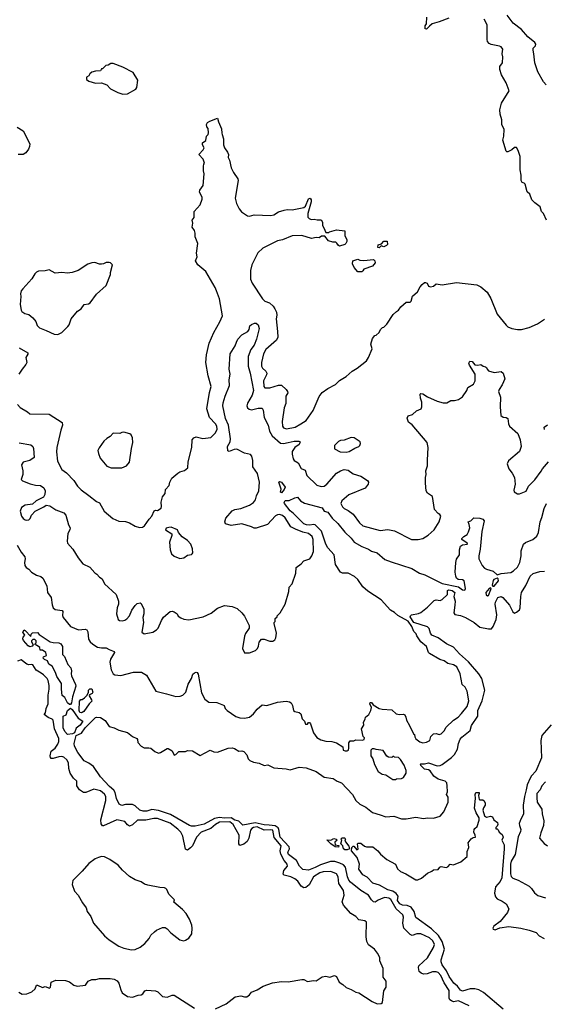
# Model space of a CAD drawing. Extents: x 2087054 to 2277909, y 548907 to 753496.
# Tile 272 of 444: x 2183690 to 2189112, y 655986 to 666170. Entities that reach past the tile are written whole.
import ezdxf

# ---------------------------------------------------------------- set-up
doc = ezdxf.new("R2010")
doc.units = 0

msp = doc.modelspace()

# ---------------------------------------------------------------- linework, layer by layer
at = {"layer": '0CON20XD'}
for points in [[(2189130, 665495), (2189105, 665526), (2189045, 665632), (2189013, 665725), (2189005, 665815), (2188995, 665855), (2188996, 665875), (2189020, 665900), (2189023, 665915), (2189015, 665935), (2188943, 665993), (2188877, 666067), (2188790, 666135), (2188727, 666215)], [(2188126, 666184), (2188025, 666147), (2187953, 666127), (2187927, 666103), (2187895, 666070), (2187882, 666075), (2187882, 666105), (2187893, 666127), (2187897, 666195)], [(2189136, 664096), (2189102, 664165), (2189082, 664185), (2189068, 664235), (2189014, 664274), (2188983, 664305), (2188962, 664365), (2188935, 664390), (2188915, 664468), (2188905, 664478), (2188882, 664485), (2188873, 664505), (2188873, 664563), (2188863, 664617), (2188862, 664755), (2188842, 664815), (2188825, 664847), (2188805, 664849), (2188777, 664823), (2188735, 664803), (2188725, 664802), (2188719, 664809), (2188683, 664925), (2188693, 664965), (2188697, 665035), (2188674, 665084), (2188672, 665135), (2188654, 665194), (2188652, 665238), (2188671, 665305), (2188748, 665435), (2188719, 665515), (2188668, 665598), (2188653, 665655), (2188652, 665685), (2188679, 665725), (2188684, 665785), (2188677, 665815), (2188682, 665865), (2188665, 665888), (2188650, 665895), (2188562, 665912), (2188541, 665925), (2188526, 665945), (2188520, 665965), (2188523, 666115), (2188490, 666175)], [(2184755, 665398), (2184805, 665403), (2184889, 665451), (2184902, 665468), (2184912, 665545), (2184863, 665623), (2184755, 665678), (2184656, 665716), (2184633, 665717), (2184605, 665700), (2184580, 665695), (2184545, 665660), (2184535, 665660), (2184525, 665640), (2184475, 665638), (2184434, 665626), (2184415, 665610), (2184405, 665590), (2184380, 665575), (2184382, 665552), (2184403, 665533), (2184475, 665512), (2184537, 665517), (2184590, 665495), (2184630, 665455), (2184706, 665416), (2184755, 665398)], [(2183669, 662189), (2183695, 662159), (2183772, 662115), (2183794, 662094), (2183995, 662091), (2184128, 662005), (2184134, 661975), (2184114, 661925), (2184073, 661745), (2184071, 661699), (2184080, 661605), (2184125, 661516), (2184173, 661483), (2184251, 661405), (2184289, 661345), (2184325, 661306), (2184405, 661249), (2184485, 661188), (2184515, 661172), (2184564, 661085), (2184652, 661012), (2184715, 660984), (2184785, 660978), (2184826, 660966), (2184885, 660931), (2184929, 660919), (2184960, 660920), (2184980, 660935), (2185028, 661005), (2185056, 661034), (2185081, 661089), (2185095, 661098), (2185115, 661092), (2185151, 661119), (2185156, 661135), (2185152, 661178), (2185166, 661234), (2185195, 661270), (2185198, 661312), (2185235, 661352), (2185241, 661385), (2185263, 661427), (2185325, 661481), (2185345, 661493), (2185395, 661508), (2185428, 661535), (2185432, 661595), (2185468, 661745), (2185474, 661825), (2185491, 661845), (2185515, 661856), (2185583, 661837), (2185665, 661847), (2185712, 661898), (2185731, 661935), (2185726, 661965), (2185715, 661988), (2185652, 662055), (2185624, 662145), (2185652, 662315), (2185670, 662375), (2185638, 662485), (2185614, 662625), (2185621, 662705), (2185648, 662825), (2185696, 662934), (2185760, 663045), (2185785, 663105), (2185754, 663284), (2185725, 663365), (2185711, 663401), (2185614, 663564), (2185530, 663635), (2185508, 663675), (2185523, 663717), (2185518, 663755), (2185532, 663855), (2185503, 663925), (2185503, 663963), (2185495, 663990), (2185474, 664024), (2185478, 664065), (2185473, 664095), (2185492, 664125), (2185493, 664185), (2185556, 664254), (2185577, 664315), (2185577, 664335), (2185547, 664385), (2185553, 664405), (2185587, 664455), (2185598, 664575), (2185590, 664605), (2185590, 664655), (2185593, 664677), (2185600, 664685), (2185586, 664726), (2185540, 664775), (2185586, 664824), (2185597, 664843), (2185580, 664875), (2185580, 664895), (2185615, 664920), (2185620, 664965), (2185637, 664983), (2185642, 664998), (2185638, 665045), (2185623, 665063), (2185622, 665085), (2185632, 665105), (2185655, 665120), (2185735, 665150), (2185743, 665113), (2185775, 665040), (2185778, 664995), (2185783, 664983), (2185796, 664936), (2185797, 664875), (2185807, 664845), (2185838, 664798), (2185847, 664775), (2185843, 664745), (2185860, 664715), (2185876, 664636), (2185900, 664590), (2185943, 664525), (2185949, 664505), (2185917, 664325), (2185929, 664269), (2185957, 664215), (2185982, 664182), (2186045, 664142), (2186065, 664138), (2186115, 664152), (2186285, 664143), (2186315, 664153), (2186365, 664183), (2186425, 664200), (2186455, 664207), (2186505, 664203), (2186625, 664228), (2186645, 664242), (2186674, 664316), (2186693, 664323), (2186701, 664305), (2186701, 664285), (2186668, 664165), (2186668, 664128), (2186682, 664112), (2186704, 664104), (2186735, 664108), (2186765, 664098), (2186805, 664100), (2186818, 664075), (2186818, 664045), (2186843, 663993), (2186855, 663970), (2186885, 663970), (2186893, 663977), (2186965, 663996), (2187050, 663985), (2187050, 663935), (2187072, 663895), (2187072, 663875), (2187062, 663855), (2187050, 663845), (2186995, 663828), (2186984, 663834), (2186969, 663859), (2186957, 663867), (2186925, 663868), (2186882, 663882), (2186842, 663932), (2186808, 663932), (2186786, 663914), (2186755, 663918), (2186705, 663907), (2186605, 663939), (2186505, 663934), (2186405, 663894), (2186355, 663881), (2186204, 663806), (2186151, 663759), (2186088, 663635), (2186076, 663575), (2186076, 663485), (2186092, 663445), (2186201, 663281), (2186225, 663259), (2186272, 663242), (2186310, 663205), (2186328, 663178), (2186344, 663144), (2186348, 663115), (2186340, 663075), (2186356, 662946), (2186357, 662885), (2186344, 662855), (2186235, 662758), (2186211, 662715), (2186189, 662625), (2186189, 662585), (2186198, 662565), (2186235, 662535), (2186244, 662515), (2186240, 662495), (2186211, 662435), (2186212, 662375), (2186225, 662362), (2186275, 662362), (2186365, 662389), (2186395, 662389), (2186444, 662345), (2186458, 662325), (2186460, 662310), (2186439, 662275), (2186441, 662199), (2186423, 662155), (2186403, 662015), (2186407, 661967), (2186417, 661947), (2186448, 661938), (2186537, 661955), (2186595, 661988), (2186651, 662025), (2186724, 662126), (2186785, 662272), (2186816, 662315), (2186875, 662356), (2186954, 662396), (2186995, 662438), (2187065, 662478), (2187125, 662533), (2187178, 662565), (2187275, 662642), (2187296, 662675), (2187332, 662765), (2187318, 662815), (2187337, 662873), (2187362, 662905), (2187375, 662908), (2187406, 662934), (2187420, 662965), (2187440, 662985), (2187455, 662990), (2187485, 663020), (2187551, 663119), (2187585, 663152), (2187606, 663164), (2187630, 663200), (2187685, 663248), (2187725, 663248), (2187735, 663258), (2187749, 663311), (2187802, 663355), (2187828, 663405), (2187848, 663432), (2187875, 663450), (2187885, 663452), (2187900, 663445), (2187914, 663414), (2187935, 663407), (2187965, 663412), (2187995, 663438), (2188055, 663428), (2188205, 663450), (2188415, 663429), (2188457, 663405), (2188520, 663350), (2188560, 663285), (2188626, 663125), (2188719, 663009), (2188734, 662994), (2188775, 662976), (2188834, 662966), (2188875, 662966), (2188955, 662986), (2189040, 663025), (2189115, 663071)], [(2183665, 665058), (2183725, 665021), (2183794, 664885), (2183792, 664858), (2183780, 664830), (2183755, 664792), (2183726, 664774), (2183675, 664774)], [(2187405, 663810), (2187390, 663815), (2187395, 663840), (2187428, 663852), (2187455, 663880), (2187488, 663878), (2187490, 663845), (2187480, 663835), (2187455, 663822), (2187425, 663830), (2187405, 663810)], [(2187225, 663562), (2187185, 663562), (2187148, 663605), (2187128, 663645), (2187134, 663676), (2187185, 663692), (2187204, 663684), (2187245, 663678), (2187345, 663688), (2187362, 663675), (2187363, 663655), (2187335, 663620), (2187245, 663590), (2187238, 663572), (2187225, 663562)], [(2184085, 662913), (2184125, 662933), (2184189, 662995), (2184202, 663015), (2184222, 663075), (2184286, 663154), (2184325, 663179), (2184356, 663224), (2184400, 663230), (2184418, 663242), (2184485, 663332), (2184585, 663420), (2184628, 663535), (2184628, 663555), (2184650, 663635), (2184630, 663655), (2184615, 663660), (2184585, 663658), (2184557, 663643), (2184535, 663640), (2184515, 663640), (2184465, 663657), (2184434, 663656), (2184395, 663640), (2184294, 663576), (2184234, 663556), (2184185, 663549), (2184125, 663556), (2184055, 663547), (2183995, 663583), (2183955, 663573), (2183885, 663570), (2183865, 663560), (2183845, 663540), (2183815, 663490), (2183724, 663386), (2183707, 663365), (2183699, 663335), (2183702, 663305), (2183694, 663225), (2183704, 663165), (2183711, 663151), (2183742, 663132), (2183785, 663119), (2183826, 663086), (2183857, 663047), (2183870, 663005), (2183895, 662981), (2183965, 662956), (2184045, 662917), (2184085, 662913)], [(2183685, 661794), (2183805, 661774), (2183826, 661756), (2183833, 661735), (2183838, 661642), (2183795, 661609), (2183726, 661594), (2183708, 661565), (2183721, 661505), (2183722, 661465), (2183707, 661415), (2183720, 661400), (2183798, 661368), (2183855, 661356), (2183905, 661353), (2183939, 661329), (2183954, 661295), (2183951, 661259), (2183935, 661232), (2183859, 661195), (2183821, 661159), (2183745, 661147), (2183710, 661125), (2183694, 661085), (2183708, 661035), (2183725, 661012), (2183745, 660998), (2183765, 660992), (2183784, 660996), (2183798, 661012), (2183812, 661045), (2183850, 661085), (2183938, 661132), (2183965, 661148), (2184002, 661142), (2184065, 661099), (2184145, 661069), (2184166, 661045), (2184194, 660945), (2184211, 660915), (2184209, 660895), (2184188, 660855), (2184180, 660775), (2184184, 660755), (2184240, 660695), (2184294, 660605), (2184342, 660542), (2184416, 660506), (2184465, 660447), (2184487, 660435), (2184515, 660403), (2184543, 660385), (2184568, 660335), (2184686, 660226), (2184710, 660155), (2184710, 660125), (2184697, 660085), (2184692, 660025), (2184708, 659965), (2184722, 659955), (2184748, 659952), (2184775, 659958), (2184797, 659973), (2184824, 660005), (2184849, 660061), (2184882, 660112), (2184905, 660133), (2184935, 660138), (2184945, 660130), (2184972, 660072), (2184974, 660026), (2184962, 659985), (2184970, 659935), (2184954, 659835), (2184975, 659818), (2185065, 659834), (2185105, 659860), (2185122, 659878), (2185154, 659955), (2185175, 659990), (2185245, 660047), (2185265, 660053), (2185285, 660046), (2185316, 660025), (2185329, 659999), (2185355, 659984), (2185385, 659970), (2185437, 659963), (2185586, 659994), (2185669, 660031), (2185735, 660082), (2185805, 660110), (2185885, 660100), (2185938, 660078), (2185986, 660036), (2186015, 660000), (2186063, 659905), (2186060, 659875), (2186025, 659820), (2186013, 659795), (2185992, 659665), (2186015, 659620), (2186065, 659620), (2186126, 659644), (2186148, 659665), (2186159, 659691), (2186165, 659730), (2186188, 659762), (2186215, 659762), (2186275, 659743), (2186305, 659742), (2186326, 659754), (2186338, 659775), (2186343, 659823), (2186320, 659925), (2186320, 659935), (2186330, 659945), (2186330, 659975), (2186350, 659995), (2186350, 660005), (2186382, 660035), (2186432, 660125), (2186470, 660255), (2186475, 660300), (2186506, 660334), (2186544, 660445), (2186549, 660505), (2186598, 660542), (2186626, 660574), (2186687, 660595), (2186710, 660625), (2186725, 660670), (2186722, 660795), (2186712, 660825), (2186675, 660857), (2186615, 660870), (2186539, 660901), (2186493, 660923), (2186435, 661016), (2186405, 661042), (2186375, 661053), (2186355, 661050), (2186335, 661038), (2186250, 660950), (2186135, 660911), (2186115, 660911), (2186086, 660926), (2185985, 660955), (2185875, 660939), (2185816, 660956), (2185811, 660975), (2185822, 661015), (2185885, 661089), (2185915, 661103), (2185975, 661113), (2186065, 661149), (2186106, 661175), (2186126, 661204), (2186136, 661245), (2186161, 661295), (2186169, 661385), (2186149, 661475), (2186100, 661545), (2186099, 661609), (2186090, 661655), (2186074, 661674), (2186015, 661686), (2185935, 661726), (2185905, 661725), (2185855, 661704), (2185842, 661712), (2185836, 661755), (2185864, 661805), (2185868, 661835), (2185849, 661975), (2185818, 662045), (2185791, 662175), (2185793, 662207), (2185813, 662275), (2185858, 662385), (2185856, 662445), (2185864, 662504), (2185856, 662555), (2185865, 662715), (2185917, 662795), (2185929, 662835), (2185945, 662864), (2185985, 662910), (2186047, 662945), (2186060, 662965), (2186068, 663002), (2186085, 663018), (2186118, 663032), (2186135, 663030), (2186155, 663012), (2186164, 662975), (2186139, 662865), (2186112, 662805), (2186080, 662760), (2186053, 662685), (2186050, 662585), (2186072, 662515), (2186106, 662336), (2186091, 662285), (2186043, 662205), (2186039, 662175), (2186043, 662155), (2186060, 662140), (2186085, 662135), (2186155, 662151), (2186195, 662150), (2186205, 662130), (2186217, 662055), (2186257, 661975), (2186273, 661913), (2186298, 661865), (2186385, 661791), (2186415, 661787), (2186465, 661796), (2186525, 661810), (2186575, 661812), (2186590, 661805), (2186578, 661775), (2186535, 661745), (2186507, 661705), (2186506, 661675), (2186517, 661627), (2186525, 661611), (2186568, 661588), (2186598, 661528), (2186642, 661512), (2186659, 661455), (2186761, 661355), (2186805, 661340), (2186835, 661345), (2186863, 661367), (2186965, 661480), (2187006, 661505), (2187045, 661517), (2187085, 661512), (2187135, 661472), (2187215, 661448), (2187285, 661403), (2187294, 661385), (2187291, 661365), (2187259, 661325), (2187093, 661257), (2187018, 661195), (2187010, 661165), (2187025, 661132), (2187045, 661113), (2187085, 661095), (2187137, 661057), (2187201, 660965), (2187235, 660936), (2187415, 660886), (2187494, 660896), (2187562, 660882), (2187740, 660795), (2187808, 660792), (2187855, 660804), (2187913, 660837), (2187974, 660895), (2188024, 660976), (2188042, 661035), (2188033, 661053), (2188014, 661064), (2187978, 661105), (2187958, 661238), (2187905, 661272), (2187890, 661295), (2187883, 661375), (2187883, 661435), (2187892, 661465), (2187887, 661505), (2187906, 661555), (2187903, 661615), (2187911, 661745), (2187901, 661795), (2187745, 661978), (2187707, 662007), (2187693, 662047), (2187705, 662072), (2187750, 662085), (2187790, 662125), (2187840, 662145), (2187846, 662165), (2187847, 662215), (2187831, 662255), (2187828, 662295), (2187835, 662302), (2187855, 662300), (2187905, 662270), (2188005, 662224), (2188067, 662207), (2188105, 662206), (2188145, 662230), (2188185, 662230), (2188225, 662242), (2188265, 662268), (2188310, 662335), (2188322, 662365), (2188379, 662401), (2188396, 662434), (2188396, 662505), (2188338, 662595), (2188333, 662617), (2188342, 662638), (2188365, 662633), (2188395, 662601), (2188425, 662596), (2188455, 662602), (2188480, 662585), (2188505, 662580), (2188514, 662574), (2188520, 662555), (2188535, 662538), (2188595, 662521), (2188665, 662532), (2188686, 662515), (2188704, 662454), (2188678, 662392), (2188644, 662346), (2188639, 662325), (2188660, 662265), (2188654, 662166), (2188663, 662075), (2188685, 662058), (2188716, 662056), (2188736, 662046), (2188741, 661991), (2188752, 661965), (2188839, 661889), (2188863, 661823), (2188873, 661755), (2188854, 661705), (2188743, 661607), (2188728, 661575), (2188744, 661525), (2188780, 661480), (2188803, 661435), (2188809, 661365), (2188797, 661305), (2188802, 661285), (2188834, 661264), (2188855, 661264), (2188925, 661293), (2188950, 661345), (2189015, 661410), (2189081, 661499), (2189093, 661523)], [(2183685, 662775), (2183773, 662723), (2183775, 662710), (2183752, 662675), (2183764, 662625), (2183755, 662605), (2183714, 662556), (2183682, 662505)], [(2189115, 661930), (2189110, 661955), (2189145, 661978)], [(2184745, 661534), (2184795, 661557), (2184825, 661592), (2184844, 661736), (2184858, 661795), (2184857, 661845), (2184842, 661875), (2184827, 661887), (2184765, 661903), (2184745, 661900), (2184725, 661888), (2184655, 661892), (2184625, 661858), (2184592, 661838), (2184560, 661810), (2184510, 661740), (2184496, 661714), (2184503, 661683), (2184523, 661635), (2184591, 661551), (2184635, 661534), (2184745, 661534)], [(2187065, 661696), (2187095, 661704), (2187155, 661739), (2187195, 661754), (2187207, 661765), (2187213, 661785), (2187208, 661805), (2187146, 661846), (2187115, 661850), (2187045, 661820), (2187005, 661818), (2186985, 661808), (2186942, 661765), (2186945, 661730), (2187001, 661701), (2187065, 661696)], [(2189093, 661523), (2189154, 661595)], [(2186395, 661277), (2186384, 661284), (2186392, 661315), (2186368, 661385), (2186375, 661392), (2186397, 661387), (2186434, 661335), (2186425, 661312), (2186395, 661277)], [(2183664, 660735), (2183705, 660663), (2183744, 660615), (2183747, 660595), (2183739, 660555), (2183744, 660524), (2183757, 660505), (2183785, 660486), (2183813, 660455), (2183864, 660424), (2183910, 660410), (2183930, 660395), (2183971, 660315), (2183976, 660246), (2184016, 660195), (2184027, 660117), (2184037, 660087), (2184055, 660070), (2184129, 660059), (2184135, 660050), (2184134, 660006), (2184140, 659985), (2184216, 659895), (2184298, 659858), (2184365, 659867), (2184385, 659860), (2184395, 659838), (2184402, 659762), (2184418, 659735), (2184445, 659710), (2184495, 659679), (2184535, 659672), (2184585, 659674), (2184615, 659654), (2184668, 659635), (2184671, 659625), (2184628, 659555), (2184623, 659523), (2184634, 659444), (2184655, 659403), (2184675, 659393), (2184735, 659388), (2184865, 659420), (2184950, 659420), (2185000, 659390), (2185096, 659226), (2185207, 659197), (2185305, 659170), (2185348, 659172), (2185377, 659183), (2185406, 659214), (2185432, 659298), (2185464, 659355), (2185480, 659400), (2185495, 659416), (2185515, 659420), (2185525, 659418), (2185535, 659400), (2185568, 659208), (2185603, 659143), (2185645, 659112), (2185728, 659108), (2185795, 659081), (2185803, 659075), (2185814, 659045), (2185834, 659024), (2185925, 658964), (2185965, 658948), (2186015, 658946), (2186065, 658957), (2186105, 658989), (2186145, 659039), (2186195, 659085), (2186245, 659076), (2186355, 659112), (2186445, 659121), (2186478, 659115), (2186495, 659104), (2186511, 659075), (2186521, 659025), (2186534, 659014), (2186577, 659005), (2186595, 658992), (2186610, 658940), (2186633, 658915), (2186643, 658885), (2186665, 658882), (2186675, 658900), (2186685, 658900), (2186695, 658888), (2186726, 658795), (2186760, 658745), (2186802, 658722), (2186855, 658708), (2186915, 658704), (2186965, 658692), (2187028, 658648), (2187032, 658615), (2187055, 658608), (2187075, 658608), (2187088, 658615), (2187093, 658637), (2187091, 658689), (2187105, 658712), (2187145, 658710), (2187165, 658720), (2187233, 658717), (2187250, 658725), (2187252, 658742), (2187240, 658755), (2187222, 658835), (2187247, 658873), (2187242, 658905), (2187260, 658935), (2187263, 658957), (2187300, 658985), (2187318, 659025), (2187327, 659055), (2187310, 659095), (2187312, 659108), (2187325, 659107), (2187344, 659084), (2187405, 659047), (2187435, 659037), (2187535, 659032), (2187580, 658990), (2187615, 658984), (2187655, 658988), (2187670, 658980), (2187682, 658955), (2187688, 658925), (2187719, 658869), (2187760, 658785), (2187770, 658775), (2187773, 658753), (2187785, 658732), (2187825, 658700), (2187855, 658690), (2187894, 658696), (2187928, 658715), (2187938, 658755), (2187965, 658782), (2187995, 658787), (2188025, 658778), (2188045, 658782), (2188076, 658814), (2188096, 658854), (2188175, 658924), (2188220, 658955), (2188257, 658995), (2188315, 659067), (2188331, 659125), (2188314, 659225), (2188295, 659265), (2188264, 659295), (2188241, 659405), (2188209, 659475), (2188175, 659498), (2188115, 659510), (2188078, 659538), (2188033, 659553), (2187925, 659613), (2187914, 659625), (2187896, 659685), (2187837, 659735), (2187794, 659796), (2187788, 659818), (2187765, 659843), (2187743, 659895), (2187705, 659949), (2187598, 660008), (2187565, 660040), (2187521, 660061), (2187425, 660171), (2187288, 660258), (2187235, 660305), (2187185, 660378), (2187149, 660409), (2187085, 660445), (2187026, 660446), (2187005, 660456), (2186955, 660535), (2186939, 660635), (2186875, 660707), (2186855, 660746), (2186808, 660878), (2186745, 660945), (2186725, 660950), (2186688, 660942), (2186655, 660944), (2186628, 660955), (2186521, 661061), (2186485, 661089), (2186427, 661165), (2186424, 661175), (2186429, 661191), (2186435, 661197), (2186474, 661196), (2186535, 661226), (2186560, 661230), (2186592, 661195), (2186635, 661168), (2186815, 661120), (2186835, 661088), (2186876, 661075), (2186918, 661015), (2186978, 660958), (2187049, 660869), (2187115, 660807), (2187147, 660767), (2187225, 660720), (2187294, 660694), (2187325, 660674), (2187385, 660656), (2187462, 660585), (2187528, 660562)], [(2187528, 660562), (2187742, 660492), (2187823, 660445), (2187878, 660428), (2188055, 660340), (2188224, 660304), (2188265, 660274), (2188292, 660268), (2188298, 660285), (2188282, 660365), (2188266, 660376), (2188220, 660380), (2188205, 660395), (2188198, 660415), (2188192, 660455), (2188198, 660555), (2188205, 660591), (2188236, 660635), (2188235, 660685), (2188246, 660724), (2188265, 660737), (2188317, 660745), (2188313, 660755), (2188258, 660795), (2188260, 660805), (2188281, 660825), (2188313, 660845), (2188328, 660872), (2188342, 660915), (2188335, 660948), (2188324, 660976), (2188353, 660987), (2188385, 661017), (2188445, 661014), (2188475, 661002), (2188489, 660985), (2188466, 660875), (2188449, 660695), (2188435, 660625), (2188435, 660595), (2188470, 660525), (2188495, 660498), (2188515, 660486), (2188585, 660465), (2188625, 660427), (2188665, 660443), (2188765, 660451), (2188795, 660469), (2188835, 660508), (2188860, 660555), (2188872, 660625), (2188873, 660675), (2188898, 660745), (2188917, 660763), (2188994, 660795), (2189033, 660827), (2189052, 660865), (2189068, 660975), (2189085, 661020), (2189109, 661115), (2189135, 661165)], [(2185345, 660598), (2185385, 660603), (2185425, 660632), (2185465, 660638), (2185472, 660645), (2185478, 660655), (2185476, 660696), (2185460, 660745), (2185425, 660783), (2185370, 660820), (2185332, 660865), (2185320, 660895), (2185255, 660920), (2185231, 660919), (2185205, 660910), (2185198, 660895), (2185262, 660852), (2185262, 660835), (2185239, 660765), (2185244, 660685), (2185259, 660645), (2185285, 660620), (2185345, 660598)], [(2188335, 655971), (2188225, 656021), (2188175, 656012), (2188151, 656021), (2188135, 656034), (2188129, 656049), (2188129, 656129), (2188078, 656208), (2188044, 656285), (2188015, 656315), (2187995, 656323), (2187955, 656323), (2187900, 656300), (2187865, 656297), (2187838, 656308), (2187817, 656327), (2187810, 656365), (2187815, 656385), (2187905, 656465), (2187968, 656575), (2187976, 656605), (2187961, 656641), (2187925, 656674), (2187835, 656714), (2187795, 656716), (2187745, 656699), (2187725, 656707), (2187660, 656775), (2187650, 656825), (2187656, 656886), (2187651, 656911), (2187582, 656972), (2187525, 657071), (2187505, 657085), (2187465, 657089), (2187442, 657085), (2187396, 657064), (2187365, 657042), (2187345, 657046), (2187325, 657066), (2187296, 657115), (2187214, 657164), (2187110, 657250), (2187091, 657271), (2187077, 657305), (2187057, 657405), (2187038, 657428), (2186997, 657447), (2186947, 657463), (2186903, 657463), (2186800, 657430), (2186745, 657400), (2186675, 657372), (2186615, 657381), (2186583, 657415), (2186551, 657475), (2186467, 657535), (2186462, 657558), (2186478, 657595), (2186475, 657615), (2186383, 657715), (2186368, 657795), (2186360, 657810), (2186331, 657831), (2186269, 657839), (2186215, 657843), (2186125, 657864), (2185995, 657840), (2185955, 657881), (2185915, 657891), (2185875, 657916), (2185805, 657911), (2185755, 657919), (2185703, 657907), (2185595, 657850), (2185505, 657829), (2185465, 657830), (2185445, 657835), (2185248, 657948), (2185125, 657991), (2185055, 658000), (2185005, 657984), (2184965, 657985), (2184932, 657995), (2184885, 658038), (2184855, 658052), (2184785, 658051), (2184745, 658043), (2184717, 658057), (2184690, 658115), (2184678, 658175), (2184662, 658202), (2184619, 658239), (2184525, 658340), (2184454, 658444), (2184405, 658481), (2184355, 658505), (2184290, 658590), (2184258, 658655), (2184254, 658684), (2184274, 658766), (2184328, 658792), (2184365, 658844), (2184475, 658951), (2184485, 658956), (2184525, 658952), (2184575, 658920), (2184615, 658858), (2184665, 658846), (2184715, 658820), (2184805, 658797), (2184855, 658757), (2184900, 658735), (2184908, 658725), (2184910, 658695), (2184947, 658657), (2184975, 658640), (2184995, 658637), (2185025, 658640), (2185044, 658634), (2185085, 658601), (2185125, 658584), (2185145, 658589), (2185215, 658632), (2185225, 658632), (2185266, 658606), (2185285, 658562), (2185305, 658568), (2185335, 658600), (2185405, 658601), (2185425, 658610), (2185475, 658607), (2185555, 658560), (2185657, 658613), (2185697, 658597), (2185735, 658594), (2185845, 658634), (2185885, 658640), (2185911, 658631), (2185954, 658604), (2185985, 658609), (2186005, 658601), (2186039, 658565), (2186052, 658525), (2186067, 658507), (2186105, 658490), (2186165, 658481), (2186215, 658456), (2186255, 658462), (2186315, 658433), (2186445, 658421), (2186485, 658412), (2186577, 658437), (2186651, 658431), (2186755, 658395), (2186836, 658335), (2186931, 658321), (2186970, 658295), (2187016, 658275), (2187129, 658155), (2187164, 658095), (2187207, 658057), (2187266, 658025), (2187335, 657969), (2187417, 657947), (2187475, 657924), (2187555, 657931), (2187635, 657906), (2187684, 657906), (2187785, 657922), (2187865, 657907), (2187905, 657913), (2187965, 657910), (2188035, 657931), (2188074, 657975), (2188118, 658075), (2188119, 658129), (2188102, 658155), (2188110, 658185), (2188107, 658245), (2188103, 658275), (2188086, 658295), (2188015, 658313), (2187971, 658345), (2187931, 658401), (2187915, 658411), (2187875, 658417), (2187836, 658455), (2187832, 658468), (2187836, 658474), (2187875, 658472), (2187915, 658482), (2188005, 658454), (2188035, 658456), (2188055, 658465), (2188152, 658538), (2188185, 658570), (2188215, 658625), (2188224, 658685), (2188243, 658727), (2188261, 658749), (2188345, 658818), (2188361, 658869), (2188425, 658965), (2188425, 659025), (2188468, 659125), (2188496, 659235), (2188465, 659355), (2188435, 659403), (2188328, 659528), (2188235, 659610), (2188175, 659679), (2188101, 659715), (2188015, 659777), (2187951, 659805), (2187934, 659825), (2187922, 659872), (2187905, 659889), (2187765, 659935), (2187726, 659995), (2187728, 660005), (2187740, 660015), (2187813, 660027), (2187835, 660038), (2187906, 660094), (2187975, 660162), (2187995, 660170), (2188035, 660162), (2188055, 660172), (2188113, 660225), (2188113, 660265), (2188125, 660273), (2188158, 660265), (2188186, 660245), (2188177, 660205), (2188189, 660155), (2188188, 660115), (2188178, 660035), (2188186, 660016), (2188245, 660007), (2188297, 659985), (2188388, 659935), (2188445, 659887), (2188535, 659868), (2188565, 659869), (2188585, 659894), (2188616, 659965), (2188622, 660015), (2188604, 660125), (2188607, 660145), (2188630, 660195), (2188665, 660204), (2188683, 660195), (2188751, 660115), (2188785, 660045), (2188805, 660032), (2188825, 660041), (2188854, 660065), (2188862, 660085), (2188868, 660205), (2188877, 660245), (2188922, 660318), (2188967, 660415), (2188995, 660440), (2189065, 660461), (2189114, 660466)], [(2188580, 660310), (2188595, 660311), (2188637, 660365), (2188636, 660386), (2188625, 660393), (2188591, 660379), (2188582, 660368), (2188572, 660322), (2188580, 660310)], [(2188525, 660212), (2188535, 660214), (2188560, 660275), (2188562, 660285), (2188555, 660293), (2188542, 660288), (2188506, 660245), (2188510, 660220), (2188525, 660212)], [(2184205, 659088), (2184185, 659104), (2184155, 659159), (2184129, 659179), (2184121, 659245), (2184123, 659305), (2184073, 659375), (2184059, 659419), (2184025, 659483), (2183991, 659505), (2183978, 659538), (2183945, 659551), (2183932, 659565), (2183935, 659579), (2183966, 659594), (2183961, 659625), (2183925, 659648), (2183900, 659650), (2183898, 659678), (2183865, 659702), (2183850, 659705), (2183850, 659715), (2183860, 659725), (2183860, 659745), (2183845, 659760), (2183825, 659760), (2183813, 659747), (2183812, 659735), (2183830, 659705), (2183819, 659691), (2183796, 659684), (2183778, 659695), (2183728, 659748), (2183723, 659765), (2183726, 659784), (2183742, 659805), (2183723, 659835), (2183735, 659858), (2183745, 659852), (2183805, 659790), (2183810, 659815), (2183822, 659828), (2183875, 659832), (2183892, 659812), (2184006, 659736), (2184035, 659727), (2184095, 659726), (2184116, 659716), (2184134, 659685), (2184133, 659605), (2184154, 659584), (2184189, 659499), (2184218, 659465), (2184226, 659436), (2184221, 659405), (2184226, 659385), (2184268, 659295), (2184271, 659275), (2184237, 659165), (2184226, 659104), (2184215, 659088), (2184205, 659088)], [(2186302, 656208), (2186395, 656223), (2186465, 656217), (2186605, 656241), (2186625, 656241), (2186665, 656223), (2186725, 656233), (2186755, 656228), (2186815, 656271), (2186854, 656276), (2186895, 656266), (2186945, 656283), (2186964, 656274), (2186991, 656215), (2187031, 656191), (2187065, 656159), (2187115, 656140), (2187165, 656110), (2187195, 656103), (2187334, 656014), (2187385, 655992), (2187426, 655994), (2187439, 656005), (2187454, 656125), (2187477, 656165), (2187476, 656226), (2187448, 656265), (2187446, 656355), (2187411, 656435), (2187411, 656465), (2187404, 656485), (2187389, 656515), (2187356, 656555), (2187295, 656602), (2187279, 656635), (2187272, 656685), (2187275, 656836), (2187258, 656848), (2187195, 656859), (2187165, 656894), (2187114, 656924), (2187035, 657012), (2187024, 657045), (2187044, 657115), (2187036, 657164), (2186989, 657235), (2186983, 657305), (2186965, 657335), (2186905, 657358), (2186825, 657355), (2186791, 657345), (2186728, 657305), (2186680, 657220), (2186647, 657193), (2186625, 657189), (2186598, 657208), (2186565, 657259), (2186535, 657285), (2186491, 657305), (2186425, 657323), (2186413, 657333), (2186421, 657369), (2186457, 657415), (2186455, 657435), (2186445, 657450), (2186423, 657473), (2186388, 657538), (2186381, 657575), (2186391, 657625), (2186321, 657711), (2186305, 657786), (2186285, 657792), (2186215, 657786), (2186145, 657821), (2186107, 657815), (2186088, 657805), (2186075, 657786), (2186059, 657705), (2186040, 657670), (2186005, 657642), (2185965, 657628), (2185956, 657645), (2185957, 657735), (2185895, 657845), (2185862, 657875), (2185755, 657870), (2185715, 657846), (2185665, 657803), (2185564, 657765), (2185518, 657715), (2185475, 657626), (2185457, 657603), (2185425, 657581), (2185402, 657592), (2185376, 657725), (2185355, 657765), (2185325, 657799), (2185245, 657858), (2185115, 657907), (2185075, 657909), (2184995, 657889), (2184908, 657892), (2184855, 657842), (2184825, 657830), (2184805, 657841), (2184775, 657876), (2184695, 657893), (2184557, 657833), (2184545, 657832), (2184532, 657852), (2184529, 657895), (2184581, 658095), (2184581, 658135), (2184565, 658161), (2184525, 658193), (2184458, 658212), (2184375, 658176), (2184348, 658178), (2184308, 658205), (2184281, 658245), (2184282, 658295), (2184246, 658326), (2184212, 658375), (2184197, 658425), (2184195, 658485), (2184178, 658515), (2184145, 658542), (2184125, 658548), (2184094, 658546), (2184035, 658528), (2184015, 658530), (2184008, 658538), (2184005, 658555), (2184017, 658605), (2184055, 658635), (2184085, 658675), (2184094, 658705), (2184095, 658735), (2184050, 658835), (2184035, 658925), (2184025, 658936), (2183985, 658952), (2183943, 658985), (2183958, 659002), (2183963, 659047), (2183986, 659095), (2183985, 659185), (2183996, 659245), (2183995, 659285), (2183985, 659335), (2183975, 659355), (2183937, 659395), (2183911, 659411), (2183861, 659441), (2183825, 659496), (2183815, 659501), (2183785, 659498), (2183765, 659503), (2183705, 659548), (2183666, 659535)], [(2184325, 659000), (2184312, 659005), (2184303, 659025), (2184308, 659122), (2184322, 659138), (2184335, 659138), (2184360, 659155), (2184388, 659182), (2184400, 659215), (2184400, 659235), (2184415, 659250), (2184435, 659248), (2184446, 659214), (2184438, 659202), (2184412, 659188), (2184408, 659175), (2184432, 659135), (2184435, 659120), (2184408, 659092), (2184353, 659015), (2184335, 659003), (2184325, 659000)], [(2184185, 658778), (2184155, 658809), (2184141, 658845), (2184140, 658965), (2184169, 658981), (2184184, 659025), (2184215, 659049), (2184234, 659034), (2184293, 658945), (2184342, 658915), (2184316, 658874), (2184275, 658843), (2184255, 658795), (2184235, 658785), (2184185, 658778)], [(2189183, 658875), (2189085, 658765), (2189076, 658715), (2189082, 658535), (2189025, 658396), (2188980, 658350), (2188964, 658325), (2188934, 658255), (2188924, 658204), (2188906, 658135), (2188893, 658045), (2188896, 657955), (2188861, 657885), (2188853, 657857), (2188854, 657835), (2188869, 657795), (2188867, 657775), (2188843, 657717), (2188811, 657535), (2188771, 657465), (2188763, 657435), (2188762, 657335), (2188769, 657309), (2188785, 657291), (2188840, 657270), (2188957, 657207), (2188980, 657185), (2189010, 657140), (2189045, 657110), (2189125, 657087)], [(2187575, 658310), (2187583, 658317), (2187635, 658323), (2187655, 658332), (2187683, 658377), (2187684, 658405), (2187665, 658458), (2187625, 658518), (2187605, 658538), (2187563, 658543), (2187555, 658550), (2187545, 658550), (2187535, 658540), (2187503, 658543), (2187484, 658554), (2187445, 658610), (2187375, 658620), (2187355, 658630), (2187332, 658628), (2187320, 658615), (2187320, 658555), (2187340, 658525), (2187358, 658465), (2187394, 658394), (2187435, 658368), (2187475, 658358), (2187545, 658310), (2187575, 658310)], [(2189125, 658288), (2189085, 658245), (2189068, 658205), (2189034, 658165), (2189033, 658123), (2189039, 658075), (2189086, 658005), (2189088, 657955), (2189108, 657885), (2189103, 657835), (2189075, 657760), (2189063, 657703), (2189110, 657650), (2189146, 657626)], [(2188685, 655937), (2188485, 656109), (2188434, 656135), (2188393, 656147), (2188345, 656146), (2188268, 656122), (2188245, 656132), (2188213, 656173), (2188178, 656205), (2188128, 656275), (2188102, 656332), (2188057, 656395), (2188046, 656425), (2188046, 656445), (2188079, 656555), (2188057, 656637), (2188018, 656698), (2187947, 656767), (2187785, 656884), (2187768, 656945), (2187735, 656992), (2187695, 657008), (2187645, 657011), (2187620, 657025), (2187595, 657061), (2187600, 657105), (2187582, 657132), (2187545, 657155), (2187495, 657171), (2187409, 657219), (2187340, 657240), (2187280, 657300), (2187235, 657326), (2187196, 657385), (2187201, 657435), (2187179, 657505), (2187120, 657575), (2187123, 657607), (2187135, 657620), (2187145, 657620), (2187173, 657583), (2187188, 657592), (2187180, 657645), (2187188, 657652), (2187215, 657652), (2187252, 657622), (2187274, 657614), (2187338, 657615), (2187390, 657575), (2187418, 657538), (2187485, 657484), (2187573, 657435), (2187596, 657386), (2187625, 657360), (2187680, 657335), (2187785, 657272), (2187806, 657274), (2187841, 657289), (2187905, 657342), (2187948, 657362), (2187965, 657377), (2188015, 657380), (2188032, 657405), (2188045, 657412), (2188099, 657401), (2188115, 657408), (2188140, 657435), (2188175, 657430), (2188250, 657460), (2188314, 657516), (2188316, 657565), (2188332, 657608), (2188329, 657639), (2188326, 657655), (2188355, 657698), (2188375, 657710), (2188400, 657715), (2188397, 657737), (2188383, 657765), (2188387, 657793), (2188394, 657806), (2188418, 657825), (2188439, 657891), (2188438, 657915), (2188409, 657965), (2188392, 658015), (2188402, 658115), (2188398, 658155), (2188403, 658177), (2188438, 658178), (2188440, 658165), (2188430, 658145), (2188440, 658105), (2188445, 658100), (2188475, 658100), (2188489, 658089), (2188502, 658065), (2188502, 658045), (2188483, 658017), (2188478, 657995), (2188493, 657935), (2188515, 657920), (2188555, 657932), (2188576, 657926), (2188590, 657895), (2188628, 657865), (2188630, 657845), (2188625, 657830), (2188610, 657815), (2188612, 657802), (2188625, 657800), (2188635, 657790), (2188647, 657767), (2188675, 657742), (2188687, 657715), (2188673, 657685), (2188696, 657635), (2188698, 657595), (2188674, 657295), (2188655, 657255), (2188608, 657202), (2188596, 657135), (2188607, 657097), (2188625, 657076), (2188675, 657053), (2188716, 657026), (2188744, 656975), (2188733, 656937), (2188655, 656844), (2188590, 656795), (2188580, 656775), (2188582, 656762), (2188605, 656757), (2188653, 656777), (2188745, 656790), (2188868, 656775), (2188955, 656754), (2189028, 656728), (2189058, 656695), (2189112, 656665)], [(2186985, 657612), (2186950, 657615), (2186905, 657647), (2186863, 657687), (2186905, 657682), (2186935, 657702), (2186960, 657695), (2186970, 657685), (2186948, 657662), (2186950, 657635), (2186987, 657627), (2186985, 657612)], [(2187075, 657584), (2187052, 657585), (2187037, 657595), (2187030, 657625), (2187008, 657645), (2187018, 657685), (2187010, 657695), (2187023, 657707), (2187048, 657708), (2187058, 657698), (2187052, 657688), (2187058, 657665), (2187092, 657622), (2187098, 657595), (2187075, 657584)], [(2184845, 656549), (2184885, 656554), (2184934, 656576), (2184984, 656616), (2185028, 656665), (2185045, 656702), (2185084, 656736), (2185105, 656752), (2185165, 656780), (2185195, 656779), (2185215, 656767), (2185253, 656725), (2185344, 656654), (2185385, 656643), (2185405, 656648), (2185439, 656671), (2185468, 656715), (2185473, 656775), (2185470, 656805), (2185446, 656866), (2185410, 656925), (2185373, 656965), (2185282, 657042), (2185290, 657065), (2185232, 657125), (2185210, 657175), (2185200, 657185), (2185185, 657192), (2185137, 657193), (2185015, 657217), (2184979, 657229), (2184945, 657252), (2184885, 657273), (2184825, 657308), (2184752, 657372), (2184707, 657425), (2184623, 657485), (2184565, 657511), (2184534, 657516), (2184504, 657506), (2184470, 657490), (2184406, 657444), (2184337, 657363), (2184238, 657265), (2184232, 657225), (2184256, 657156), (2184293, 657115), (2184339, 657035), (2184376, 656985), (2184389, 656945), (2184426, 656895), (2184454, 656824), (2184566, 656695), (2184615, 656654), (2184715, 656588), (2184768, 656568), (2184845, 656549)], [(2183682, 656112), (2183715, 656090), (2183765, 656096), (2183815, 656116), (2183850, 656145), (2183865, 656183), (2183875, 656184), (2183925, 656160), (2183955, 656169), (2183998, 656152), (2184007, 656163), (2184015, 656216), (2184065, 656236), (2184162, 656232), (2184205, 656219), (2184248, 656185), (2184285, 656174), (2184370, 656185), (2184396, 656224), (2184437, 656243), (2184476, 656244), (2184515, 656254), (2184625, 656254), (2184668, 656245), (2184698, 656228), (2184713, 656205), (2184734, 656135), (2184750, 656105), (2184805, 656067), (2184855, 656060), (2184915, 656080), (2184945, 656083), (2184963, 656095), (2184985, 656127), (2185005, 656133), (2185095, 656127), (2185118, 656115), (2185165, 656067), (2185215, 656060), (2185265, 656082), (2185285, 656080), (2185498, 655945)], [(2185715, 655940), (2185825, 655992), (2185918, 656062), (2185975, 656072), (2186013, 656063), (2186038, 656065), (2186065, 656084), (2186087, 656113), (2186146, 656134), (2186205, 656173), (2186302, 656208)]]:
    msp.add_lwpolyline(points, dxfattribs=at)

doc.saveas('drawing.dxf')
